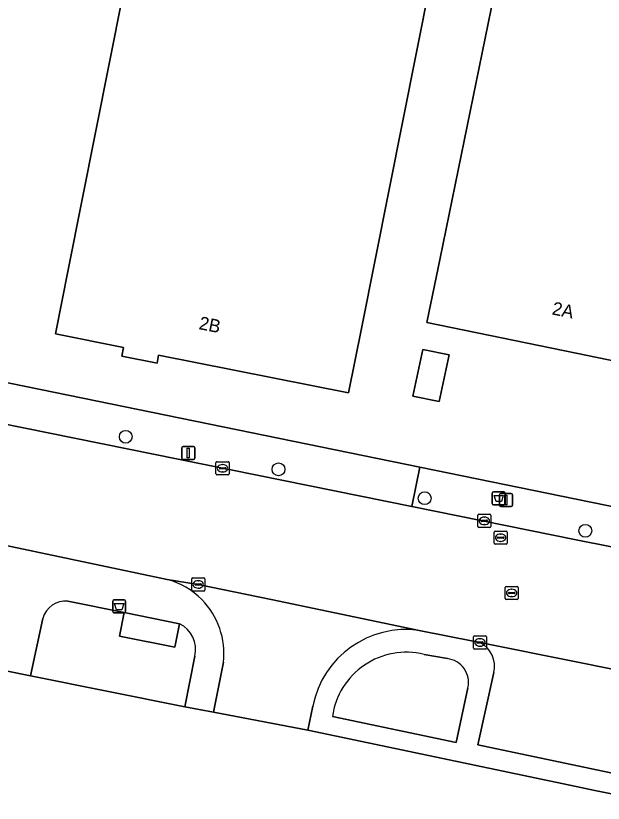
# Model space of a CAD drawing. Extents: x 157692 to 159674, y 381452 to 383291.
# Drawn here: x 158957.2 to 159002.1, y 382234.5 to 382294.6 of the extents above; entities that cross this region are included whole.
import ezdxf

# ---------------------------------------------------------------- set-up
doc = ezdxf.new("R2010")
doc.units = 0
for name, color, linetype in [('IMGEO_Afvalbak', 7, 'Continuous'), ('IMGEO_Boom', 7, 'Continuous'), ('IMGEO_Erf', 7, 'Continuous'), ('IMGEO_Groenvoorziening', 7, 'Continuous'), ('IMGEO_Kolk', 7, 'Continuous'), ('IMGEO_Lichtmast', 7, 'Continuous'), ('IMGEO_Pand', 7, 'Continuous'), ('IMGEO_Pand_nummerreeks', 7, 'Continuous'), ('IMGEO_Parkeervlak_open', 7, 'Continuous'), ('IMGEO_Rijbaan_lokaal_open', 7, 'Continuous'), ('IMGEO_Rioolput', 7, 'Continuous'), ('IMGEO_Voetpad_gesloten', 7, 'Continuous'), ('IMGEO_Voetpad_open', 7, 'Continuous')]:
    doc.layers.add(name, color=color, linetype=linetype)

msp = doc.modelspace()

# ---------------------------------------------------------------- linework, layer by layer
at = {"layer": 'IMGEO_Afvalbak'}
for p, q in [((158993.58, 382257.335), (158993.58, 382258.135)), ((158993.58, 382258.135), (158993.58, 382257.335)), ((158993.68, 382258.235), (158994.47, 382258.235)), ((158994.47, 382258.235), (158993.68, 382258.235)), ((158994.57, 382258.135), (158994.57, 382257.335)), ((158994.57, 382257.335), (158994.57, 382258.135)), ((158994.47, 382257.235), (158993.68, 382257.235)), ((158993.68, 382257.235), (158994.47, 382257.235)), ((158964.589, 382249.09), (158964.589, 382249.89)), ((158964.589, 382249.89), (158964.589, 382249.09)), ((158964.689, 382249.99), (158965.479, 382249.99)), ((158965.479, 382249.99), (158964.689, 382249.99)), ((158965.579, 382249.89), (158965.579, 382249.09)), ((158965.579, 382249.09), (158965.579, 382249.89)), ((158965.479, 382248.99), (158964.689, 382248.99)), ((158964.689, 382248.99), (158965.479, 382248.99))]:
    msp.add_line(p, q, dxfattribs=at)
for points in [[(158993.723, 382257.949), (158994.427, 382257.949), (158994.278, 382257.479), (158993.872, 382257.479), (158993.723, 382257.949)], [(158964.732, 382249.704), (158965.436, 382249.704), (158965.287, 382249.234), (158964.881, 382249.234), (158964.732, 382249.704)]]:
    msp.add_lwpolyline(points, dxfattribs=at)
for centre, start, end in [((158993.68, 382258.135), 90, 180), ((158993.68, 382258.135), 90, 180), ((158994.47, 382258.135), 0, 90), ((158994.47, 382258.135), 360, 90), ((158993.68, 382257.335), 180, 270), ((158993.68, 382257.335), 180, 270), ((158994.47, 382257.335), 270, 0), ((158994.47, 382257.335), 270, 0), ((158964.689, 382249.89), 90, 180), ((158964.689, 382249.89), 90, 180), ((158965.479, 382249.89), 0, 90), ((158965.479, 382249.89), 360, 90), ((158964.689, 382249.09), 180, 270), ((158964.689, 382249.09), 180, 270), ((158965.479, 382249.09), 270, 0), ((158965.479, 382249.09), 270, 0)]:
    msp.add_arc(centre, 0.1, start, end, dxfattribs=at)
at = {"layer": 'IMGEO_Boom'}
for centre in [(158965.587, 382262.429), (158977.257, 382259.942), (158988.419, 382257.743), (159000.689, 382255.254)]:
    msp.add_circle(centre, 0.489, dxfattribs=at)
at = {"layer": 'IMGEO_Erf'}
for points in [[(159038.824, 382273.44), (159040.045, 382278.599), (159041.352, 382279.365), (159037.026, 382286.78), (159035.711, 382286.015), (159034.57, 382285.351), (159018.608, 382288.681), (159015.948, 382275.668), (159010.143, 382276.857), (159008.152, 382267.133), (159000, 382268.813), (158988.596, 382271.162), (158989.599, 382276.061), (158999.689, 382325.341), (159000, 382325.277), (159009.849, 382323.262), (159013.712, 382341.095), (159000, 382354.557), (158995.242, 382359.207), (158977.955, 382388.707)], [(158739.897, 382310.815), (158745.516, 382309.667), (158754.049, 382307.922), (158763.74, 382305.941), (158825.695, 382293.283), (158865.561, 382285.172), (158872.186, 382283.72), (158876.329, 382282.962), (158882.131, 382281.773), (158888.158, 382280.537), (158988.039, 382260.114), (159000, 382257.67), (159006.103, 382256.423), (159011.658, 382255.288), (159018.046, 382253.981), (159023.028, 382252.988), (159037.803, 382250), (159039.91, 382249.574), (159043.144, 382248.92), (159043.356, 382248.877), (159043.484, 382248.846), (159053.13, 382246.78), (159055.84, 382246.213), (159072.286, 382242.773)], [(159051.093, 382225.115), (159037.6, 382227.878), (159034.839, 382228.444), (159026.693, 382229.981), (159019.174, 382231.529), (159002.945, 382235.12), (159001.411, 382235.442), (159000, 382235.738), (158979.503, 382240.037), (158972.286, 382241.4), (158970.096, 382241.814), (158958.322, 382244.189), (158929.535, 382250), (158891.416, 382257.855), (158884.49, 382259.326), (158849.36, 382266.519), (158843.049, 382267.8)]]:
    msp.add_lwpolyline(points, dxfattribs=at)
for points in [[(158974.845, 382343.705), (158997.241, 382339.243), (158983.583, 382270.683), (158982.606, 382265.779), (158968.1, 382268.669), (158967.979, 382268.059), (158965.289, 382268.594), (158965.418, 382269.241), (158960.217, 382270.277), (158961.194, 382275.181)], [(158990.293, 382268.68), (158989.532, 382265.129), (158987.524, 382265.534), (158988.27, 382269.093)]]:
    msp.add_lwpolyline(points, close=True, dxfattribs=at)
at = {"layer": 'IMGEO_Groenvoorziening'}
for points in [[(158969.694, 382248.159), (158969.333, 382246.37), (158965.114, 382247.221), (158965.474, 382249.009), (158961.165, 382249.878)], [(158959.251, 382248.555), (158958.322, 382244.189), (158970.096, 382241.814), (158970.863, 382245.696)], [(158990.158, 382245.503), (158988.375, 382245.825)], [(158981.374, 382241.069), (158990.83, 382239.096), (158991.73, 382243.269)]]:
    msp.add_lwpolyline(points, dxfattribs=at)
for centre, radius, start, end in [((158960.984, 382248.094), 1.793, 84.19474, 165.11147), ((158968.777, 382246.215), 2.149, 346.02566, 64.75466), ((158987.025, 382240.281), 5.706, 76.31544, 172.06357), ((158989.934, 382243.675), 1.841, 347.24685, 83.01899)]:
    msp.add_arc(centre, radius, start, end, dxfattribs=at)
at = {"layer": 'IMGEO_Kolk'}
for p, q in [((158972.481, 382259.603), (158972.481, 382260.455)), ((158972.556, 382260.529), (158973.408, 382260.529)), ((158972.74, 382260.023), (158972.74, 382260.035)), ((158973.178, 382259.986), (158972.78, 382259.986)), ((158972.783, 382260.072), (158973.181, 382260.072)), ((158972.969, 382260.309), (158972.994, 382260.309)), ((158973.224, 382260.035), (158973.224, 382260.023)), ((158973.482, 382260.455), (158973.482, 382259.603)), ((158973.408, 382259.529), (158972.556, 382259.529)), ((158972.992, 382259.749), (158972.967, 382259.749)), ((158992.477, 382255.587), (158992.477, 382256.439)), ((158992.552, 382256.513), (158993.404, 382256.513)), ((158993.478, 382256.439), (158993.478, 382255.587)), ((158992.736, 382256.007), (158992.736, 382256.019)), ((158993.174, 382255.97), (158992.776, 382255.97)), ((158992.779, 382256.056), (158993.177, 382256.056)), ((158992.988, 382255.733), (158992.963, 382255.733)), ((158992.965, 382256.293), (158992.99, 382256.293)), ((158993.22, 382256.019), (158993.22, 382256.007)), ((158993.404, 382255.513), (158992.552, 382255.513)), ((158970.624, 382250.733), (158970.624, 382251.585)), ((158970.699, 382251.659), (158971.551, 382251.659)), ((158971.625, 382251.585), (158971.625, 382250.733)), ((158970.883, 382251.153), (158970.883, 382251.165)), ((158971.321, 382251.116), (158970.923, 382251.116)), ((158970.926, 382251.202), (158971.324, 382251.202)), ((158971.112, 382251.439), (158971.137, 382251.439)), ((158971.367, 382251.165), (158971.367, 382251.153)), ((158971.551, 382250.659), (158970.699, 382250.659)), ((158971.135, 382250.879), (158971.11, 382250.879)), ((158992.142, 382246.305), (158992.142, 382247.157)), ((158992.217, 382247.231), (158993.069, 382247.231)), ((158992.401, 382246.725), (158992.401, 382246.737)), ((158992.444, 382246.774), (158992.842, 382246.774)), ((158992.63, 382247.011), (158992.655, 382247.011)), ((158992.885, 382246.737), (158992.885, 382246.725)), ((158993.143, 382247.157), (158993.143, 382246.305)), ((158993.069, 382246.231), (158992.217, 382246.231)), ((158992.839, 382246.688), (158992.441, 382246.688)), ((158992.653, 382246.451), (158992.628, 382246.451))]:
    msp.add_line(p, q, dxfattribs=at)
for points in [[(158972.481, 382259.603), (158972.481, 382260.455)], [(158972.556, 382260.529), (158973.408, 382260.529)], [(158973.482, 382260.455), (158973.482, 382259.603)], [(158973.408, 382259.529), (158972.556, 382259.529)], [(158992.477, 382255.587), (158992.477, 382256.439)], [(158992.552, 382256.513), (158993.404, 382256.513)], [(158993.478, 382256.439), (158993.478, 382255.587)], [(158993.404, 382255.513), (158992.552, 382255.513)], [(158970.624, 382250.733), (158970.624, 382251.585)], [(158970.699, 382251.659), (158971.551, 382251.659)], [(158971.625, 382251.585), (158971.625, 382250.733)], [(158971.551, 382250.659), (158970.699, 382250.659)], [(158992.142, 382246.305), (158992.142, 382247.157)], [(158992.217, 382247.231), (158993.069, 382247.231)], [(158993.143, 382247.157), (158993.143, 382246.305)], [(158993.069, 382246.231), (158992.217, 382246.231)]]:
    msp.add_lwpolyline(points, dxfattribs=at)
for centre, radius, start, end in [((158972.558, 382260.453), 0.0765, 91.55205, 178.44795), ((158972.558, 382260.453), 0.0765, 91.55205, 178.44795), ((158972.78, 382260.032), 0.0403, 85.87752, 175.75265), ((158972.777, 382260.022), 0.0366, 178.93798, 274.71019), ((158973.181, 382260.029), 0.043, 264.86636, 352.45326), ((158973.185, 382260.034), 0.0386, 1.73085, 96.63898), ((158973.406, 382260.453), 0.0765, 1.55205, 88.44795), ((158973.406, 382260.453), 0.0765, 1.55205, 88.44795), ((158972.558, 382259.605), 0.0765, 181.55205, 268.44795), ((158972.558, 382259.605), 0.0765, 181.55205, 268.44795), ((158973.406, 382259.605), 0.0765, 271.55205, 358.44795), ((158973.406, 382259.605), 0.0765, 271.55205, 358.44795), ((158992.554, 382256.437), 0.0765, 91.55205, 178.44795), ((158992.554, 382256.437), 0.0765, 91.55205, 178.44795), ((158993.402, 382256.437), 0.0765, 1.55205, 88.44795), ((158993.402, 382256.437), 0.0765, 1.55205, 88.44795), ((158992.776, 382256.016), 0.0403, 85.87752, 175.75265), ((158992.773, 382256.006), 0.0366, 178.93798, 274.71019), ((158993.177, 382256.013), 0.043, 264.86636, 352.45326), ((158993.181, 382256.018), 0.0386, 1.73085, 96.63898), ((158992.554, 382255.589), 0.0765, 181.55205, 268.44795), ((158992.554, 382255.589), 0.0765, 181.55205, 268.44795), ((158993.402, 382255.589), 0.0765, 271.55205, 358.44795), ((158993.402, 382255.589), 0.0765, 271.55205, 358.44795), ((158970.701, 382251.583), 0.0765, 91.55205, 178.44795), ((158970.701, 382251.583), 0.0765, 91.55205, 178.44795), ((158971.549, 382251.583), 0.0765, 1.55205, 88.44795), ((158971.549, 382251.583), 0.0765, 1.55205, 88.44795), ((158970.923, 382251.162), 0.0403, 85.87752, 175.75265), ((158970.92, 382251.152), 0.0366, 178.93798, 274.71019), ((158971.324, 382251.159), 0.043, 264.86636, 352.45326), ((158971.328, 382251.164), 0.0386, 1.73085, 96.63898), ((158970.701, 382250.735), 0.0765, 181.55205, 268.44795), ((158970.701, 382250.735), 0.0765, 181.55205, 268.44795), ((158971.549, 382250.735), 0.0765, 271.55205, 358.44795), ((158971.549, 382250.735), 0.0765, 271.55205, 358.44795), ((158992.219, 382247.155), 0.0765, 91.55205, 178.44795), ((158992.219, 382247.155), 0.0765, 91.55205, 178.44795), ((158992.441, 382246.734), 0.0403, 85.87752, 175.75265), ((158992.438, 382246.724), 0.0366, 178.93798, 274.71019), ((158992.842, 382246.731), 0.043, 264.86636, 352.45326), ((158992.846, 382246.736), 0.0386, 1.73085, 96.63898), ((158993.067, 382247.155), 0.0765, 1.55205, 88.44795), ((158993.067, 382247.155), 0.0765, 1.55205, 88.44795), ((158992.219, 382246.307), 0.0765, 181.55205, 268.44795), ((158992.219, 382246.307), 0.0765, 181.55205, 268.44795), ((158993.067, 382246.307), 0.0765, 271.55205, 358.44795), ((158993.067, 382246.307), 0.0765, 271.55205, 358.44795)]:
    msp.add_arc(centre, radius, start, end, dxfattribs=at)
for centre, major_axis, ratio, start_param, end_param in [((158972.968, 382260.029), (-0.387, 0.002), 0.722429, 4.712389, 7.853982), ((158972.993, 382260.029), (-0.39, 0.002), 0.717154, 1.570796, 4.712389), ((158992.964, 382256.013), (-0.387, 0.002), 0.722429, 4.712389, 7.853982), ((158992.989, 382256.013), (-0.39, 0.002), 0.717154, 1.570796, 4.712389), ((158971.111, 382251.159), (-0.387, 0.002), 0.722429, 4.712389, 7.853982), ((158971.136, 382251.159), (-0.39, 0.002), 0.717154, 1.570796, 4.712389), ((158992.629, 382246.731), (-0.387, 0.002), 0.722429, 4.712389, 7.853982), ((158992.654, 382246.731), (-0.39, 0.002), 0.717154, 1.570796, 4.712389)]:
    msp.add_ellipse(centre, major_axis=major_axis, ratio=ratio, start_param=start_param, end_param=end_param, dxfattribs=at)
at = {"layer": 'IMGEO_Lichtmast'}
for p, q in [((158969.87, 382260.799), (158969.87, 382261.599)), ((158969.87, 382261.599), (158969.87, 382260.799)), ((158969.97, 382261.699), (158970.76, 382261.699)), ((158970.76, 382261.699), (158969.97, 382261.699)), ((158970.86, 382261.599), (158970.86, 382260.799)), ((158970.86, 382260.799), (158970.86, 382261.599)), ((158970.76, 382260.699), (158969.97, 382260.699)), ((158969.97, 382260.699), (158970.76, 382260.699)), ((158994.132, 382257.21), (158994.132, 382258.01)), ((158994.132, 382258.01), (158994.132, 382257.21)), ((158994.232, 382258.11), (158995.022, 382258.11)), ((158995.022, 382258.11), (158994.232, 382258.11)), ((158995.122, 382258.01), (158995.122, 382257.21)), ((158995.122, 382257.21), (158995.122, 382258.01)), ((158995.022, 382257.11), (158994.232, 382257.11)), ((158994.232, 382257.11), (158995.022, 382257.11))]:
    msp.add_line(p, q, dxfattribs=at)
for points in [[(158970.29, 382261.574), (158970.44, 382261.574), (158970.44, 382260.824), (158970.29, 382260.824), (158970.29, 382261.574)], [(158994.552, 382257.985), (158994.702, 382257.985), (158994.702, 382257.235), (158994.552, 382257.235), (158994.552, 382257.985)]]:
    msp.add_lwpolyline(points, dxfattribs=at)
for centre, start, end in [((158969.97, 382261.599), 90, 180), ((158969.97, 382261.599), 90, 180), ((158970.76, 382261.599), 0, 90), ((158970.76, 382261.599), 360, 90), ((158969.97, 382260.799), 180, 270), ((158969.97, 382260.799), 180, 270), ((158970.76, 382260.799), 270, 0), ((158970.76, 382260.799), 270, 0), ((158994.232, 382258.01), 90, 180), ((158994.232, 382258.01), 90, 180), ((158995.022, 382258.01), 0, 90), ((158995.022, 382258.01), 360, 90), ((158994.232, 382257.21), 180, 270), ((158994.232, 382257.21), 180, 270), ((158995.022, 382257.21), 270, 0), ((158995.022, 382257.21), 270, 0)]:
    msp.add_arc(centre, 0.1, start, end, dxfattribs=at)
at = {"layer": 'IMGEO_Pand'}
for points in [[(158983.583, 382270.683), (158997.241, 382339.243), (158974.845, 382343.705), (158961.194, 382275.181), (158960.217, 382270.277), (158965.418, 382269.241), (158965.289, 382268.594), (158967.979, 382268.059), (158968.1, 382268.669), (158982.606, 382265.779)], [(159018.608, 382288.681), (159025.864, 382323.794), (159025.733, 382323.717), (159026.807, 382328.358), (159020.635, 382334.39), (159013.712, 382341.095), (159009.849, 382323.262), (159000, 382325.277), (158999.689, 382325.341), (158989.599, 382276.061), (158988.596, 382271.162), (159000, 382268.813), (159008.152, 382267.133), (159010.143, 382276.857), (159015.948, 382275.668)], [(158989.532, 382265.129), (158990.293, 382268.68), (158988.27, 382269.093), (158987.524, 382265.534)]]:
    msp.add_lwpolyline(points, close=True, dxfattribs=at)
at = {"layer": 'IMGEO_Parkeervlak_open'}
for points in [[(159085.099, 382218.749), (159080.448, 382219.709), (159082.22, 382228.572), (159082.382, 382229.41), (159077.721, 382229.67), (159073.688, 382230.1), (159071.283, 382230.543), (159069.282, 382230.962), (159049.484, 382235.081), (159029.12, 382239.334), (159020.387, 382241.034), (159016.412, 382241.871), (159010.595, 382243.123), (159000, 382245.252), (158992.644, 382246.73)], [(158993.701, 382244.431), (158992.484, 382238.91), (159007.84, 382235.681), (159018.403, 382233.514)]]:
    msp.add_lwpolyline(points, dxfattribs=at)
msp.add_arc((158991.718, 382244.912), 2.04, 346.36825, 63.01439, dxfattribs=at)
at = {"layer": 'IMGEO_Rijbaan_lokaal_open'}
for points in [[(159022.658, 382250), (159022.426, 382250.046), (159017.445, 382251.039), (159011.307, 382252.304), (159011.098, 382252.336), (159005.526, 382253.461), (159000, 382254.576), (158987.436, 382257.113), (158953.856, 382263.893)], [(158956.321, 382254.158), (158968.759, 382251.544), (158971.124, 382251.158), (158976.704, 382250), (158988.003, 382247.655), (158992.252, 382246.815), (158992.644, 382246.73), (159000, 382245.252), (159010.595, 382243.123), (159016.412, 382241.871), (159020.387, 382241.034), (159029.12, 382239.334), (159049.484, 382235.081)]]:
    msp.add_lwpolyline(points, dxfattribs=at)
at = {"layer": 'IMGEO_Rioolput'}
for p, q in [((158993.72, 382254.303), (158993.72, 382255.155)), ((158993.795, 382255.229), (158994.647, 382255.229)), ((158994.721, 382255.155), (158994.721, 382254.303)), ((158993.979, 382254.723), (158993.979, 382254.735)), ((158994.417, 382254.686), (158994.019, 382254.686)), ((158994.022, 382254.772), (158994.42, 382254.772)), ((158994.208, 382255.009), (158994.233, 382255.009)), ((158994.463, 382254.735), (158994.463, 382254.723)), ((158994.647, 382254.229), (158993.795, 382254.229)), ((158994.231, 382254.449), (158994.206, 382254.449)), ((158994.565, 382250.084), (158994.565, 382250.936)), ((158994.64, 382251.01), (158995.492, 382251.01)), ((158995.566, 382250.936), (158995.566, 382250.084)), ((158994.824, 382250.504), (158994.824, 382250.516)), ((158995.262, 382250.467), (158994.864, 382250.467)), ((158994.867, 382250.553), (158995.265, 382250.553)), ((158995.053, 382250.79), (158995.078, 382250.79)), ((158995.308, 382250.516), (158995.308, 382250.504)), ((158995.492, 382250.01), (158994.64, 382250.01)), ((158995.076, 382250.23), (158995.051, 382250.23))]:
    msp.add_line(p, q, dxfattribs=at)
for points in [[(158993.72, 382254.303), (158993.72, 382255.155)], [(158993.795, 382255.229), (158994.647, 382255.229)], [(158994.721, 382255.155), (158994.721, 382254.303)], [(158994.647, 382254.229), (158993.795, 382254.229)], [(158994.565, 382250.084), (158994.565, 382250.936)], [(158994.64, 382251.01), (158995.492, 382251.01)], [(158995.566, 382250.936), (158995.566, 382250.084)], [(158995.492, 382250.01), (158994.64, 382250.01)]]:
    msp.add_lwpolyline(points, dxfattribs=at)
for centre, radius, start, end in [((158993.797, 382255.153), 0.0765, 91.55205, 178.44795), ((158993.797, 382255.153), 0.0765, 91.55205, 178.44795), ((158994.645, 382255.153), 0.0765, 1.55205, 88.44795), ((158994.645, 382255.153), 0.0765, 1.55205, 88.44795), ((158994.019, 382254.732), 0.0403, 85.87752, 175.75265), ((158994.016, 382254.722), 0.0366, 178.93798, 274.71019), ((158994.42, 382254.729), 0.043, 264.86636, 352.45326), ((158994.424, 382254.734), 0.0386, 1.73085, 96.63898), ((158993.797, 382254.305), 0.0765, 181.55205, 268.44795), ((158993.797, 382254.305), 0.0765, 181.55205, 268.44795), ((158994.645, 382254.305), 0.0765, 271.55205, 358.44795), ((158994.645, 382254.305), 0.0765, 271.55205, 358.44795), ((158994.642, 382250.934), 0.0765, 91.55205, 178.44795), ((158994.642, 382250.934), 0.0765, 91.55205, 178.44795), ((158995.49, 382250.934), 0.0765, 1.55205, 88.44795), ((158995.49, 382250.934), 0.0765, 1.55205, 88.44795), ((158994.864, 382250.513), 0.0403, 85.87752, 175.75265), ((158994.861, 382250.503), 0.0366, 178.93798, 274.71019), ((158995.265, 382250.51), 0.043, 264.86636, 352.45326), ((158995.269, 382250.515), 0.0386, 1.73085, 96.63898), ((158994.642, 382250.086), 0.0765, 181.55205, 268.44795), ((158994.642, 382250.086), 0.0765, 181.55205, 268.44795), ((158995.49, 382250.086), 0.0765, 271.55205, 358.44795), ((158995.49, 382250.086), 0.0765, 271.55205, 358.44795)]:
    msp.add_arc(centre, radius, start, end, dxfattribs=at)
for centre, major_axis, ratio, start_param, end_param in [((158994.207, 382254.729), (-0.387, 0.002), 0.722429, 4.712389, 7.853982), ((158994.232, 382254.729), (-0.39, 0.002), 0.717154, 1.570796, 4.712389), ((158995.052, 382250.51), (-0.387, 0.002), 0.722429, 4.712389, 7.853982), ((158995.077, 382250.51), (-0.39, 0.002), 0.717154, 1.570796, 4.712389)]:
    msp.add_ellipse(centre, major_axis=major_axis, ratio=ratio, start_param=start_param, end_param=end_param, dxfattribs=at)
at = {"layer": 'IMGEO_Voetpad_gesloten'}
msp.add_lwpolyline([(158969.694, 382248.159), (158965.474, 382249.009), (158965.114, 382247.221), (158969.333, 382246.37)], close=True, dxfattribs=at)
at = {"layer": 'IMGEO_Voetpad_open'}
for points in [[(158888.158, 382280.537), (158887.523, 382277.583), (158898.672, 382275.307), (158917.195, 382271.505), (158953.856, 382263.893), (158987.436, 382257.113), (158988.039, 382260.114)], [(158987.436, 382257.113), (159000, 382254.576), (159005.526, 382253.461), (159006.103, 382256.423), (159000, 382257.67), (158988.039, 382260.114)]]:
    msp.add_lwpolyline(points, close=True, dxfattribs=at)
for points in [[(158891.789, 382259.525), (158891.416, 382257.855), (158929.535, 382250), (158958.322, 382244.189), (158959.251, 382248.555)], [(158968.759, 382251.544), (158956.321, 382254.158), (158956.046, 382254.215)], [(158988.003, 382247.655), (158976.704, 382250), (158971.124, 382251.158), (158968.759, 382251.544)], [(158961.165, 382249.878), (158965.474, 382249.009), (158969.694, 382248.159)], [(158992.644, 382246.73), (158992.252, 382246.815), (158988.003, 382247.655)], [(158970.863, 382245.696), (158970.096, 382241.814), (158972.286, 382241.4), (158973.055, 382245.235)], [(158988.375, 382245.825), (158990.158, 382245.503)], [(158973.055, 382245.235), (158972.286, 382241.4), (158979.503, 382240.037), (158979.869, 382241.872)], [(159018.403, 382233.514), (159007.84, 382235.681), (158992.484, 382238.91), (158993.701, 382244.431)], [(158991.73, 382243.269), (158990.83, 382239.096), (158981.374, 382241.069)], [(158979.869, 382241.872), (158979.503, 382240.037), (159000, 382235.738), (159001.411, 382235.442), (159002.945, 382235.12), (159019.174, 382231.529), (159019.305, 382232.082)]]:
    msp.add_lwpolyline(points, dxfattribs=at)
for centre, radius, start, end in [((158967.214, 382245.857), 5.893, 44.66967, 74.8013), ((158967.214, 382245.857), 5.893, 44.66967, 74.8013), ((158960.984, 382248.094), 1.793, 84.19474, 165.11147), ((158967.203, 382245.877), 5.887, 353.74324, 44.45613), ((158967.203, 382245.877), 5.887, 353.74324, 44.45613), ((158968.777, 382246.215), 2.149, 346.02566, 64.75466), ((158987.009, 382240.442), 7.281, 82.14997, 168.67312), ((158987.009, 382240.442), 7.281, 82.14997, 168.67312), ((158991.718, 382244.912), 2.04, 346.36825, 63.01439), ((158987.025, 382240.281), 5.706, 76.31544, 172.06357), ((158989.934, 382243.675), 1.841, 347.24685, 83.01899)]:
    msp.add_arc(centre, radius, start, end, dxfattribs=at)

# ---------------------------------------------------------------- texts
at = {"layer": 'IMGEO_Pand_nummerreeks'}
for s, rotation, p in [('2A', 348.35859, (158998.094, 382271.778)), ('2B', 348.64037, (158971.12, 382270.657))]:
    msp.add_text(s, height=1, rotation=rotation, dxfattribs=at).set_placement(p)

doc.saveas('drawing.dxf')
